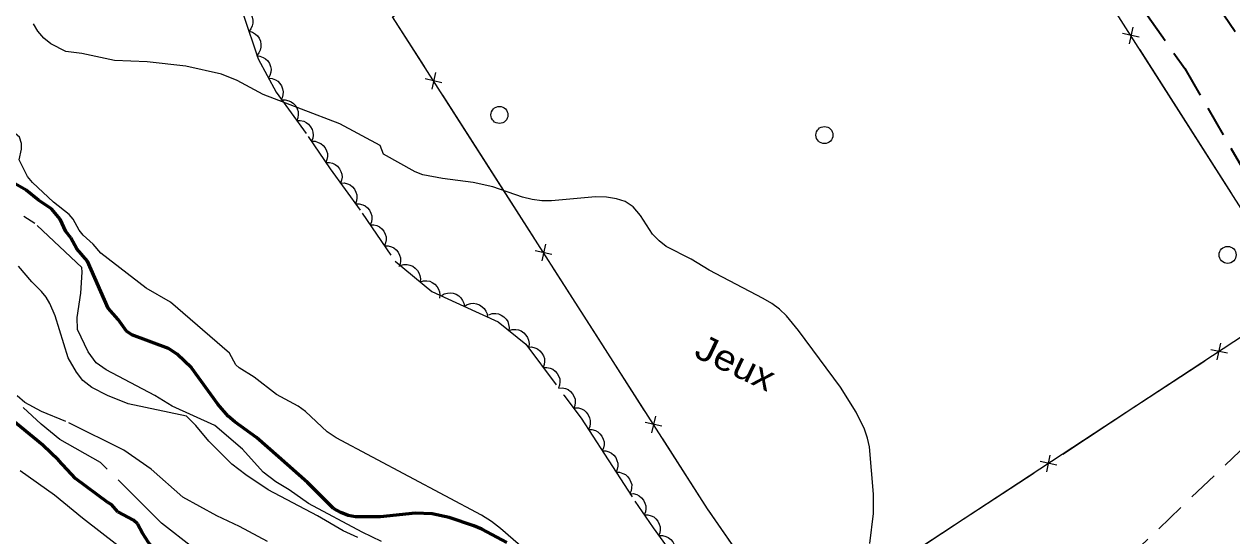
# Model space of a CAD drawing. Extents: x 355726 to 357533, y 5103782 to 5105258.
# Drawn here: x 356878 to 356949, y 5104158.8 to 5104188.9 of the extents above; entities that cross this region are included whole.
import ezdxf

# ---------------------------------------------------------------- set-up
doc = ezdxf.new("R2010")
doc.units = 0
doc.header["$LTSCALE"] = 0.6
for name, pattern in [('DOT_DASHED', [7.7, 5, -1.2, 0.3, -1.2]), ('LONG_DASH_SHORT_DASH', [9.9, 6, -1.2, 1.5, -1.2]), ('LONG_DASHED', [7.5, 6, -1.5]), ('MEDIUM_DASHED', [4.5, 3, -1.5])]:
    doc.linetypes.add(name, pattern=pattern)
for name, color, linetype, lineweight in [('1', 7, 'LONG_DASHED', 53), ('2', 7, 'LONG_DASHED', 13), ('21', 7, 'LONG_DASHED', 35), ('36', 7, 'Continuous', 13), ('37', 7, 'Continuous', 13), ('44', 7, 'Continuous', 25), ('52', 7, 'MEDIUM_DASHED', 13), ('56', 7, 'LONG_DASH_SHORT_DASH', 25)]:
    doc.layers.add(name, color=color, linetype=linetype, lineweight=lineweight)

msp = doc.modelspace()

# ---------------------------------------------------------------- linework, layer by layer
at = {"layer": '1'}
for points in [[(356906.41, 5104158.45), (356904.94, 5104159.22), (356904.47, 5104159.42), (356903.02, 5104159.92), (356902.02, 5104160.13), (356901.02, 5104160.17), (356898.95, 5104159.96), (356897.51, 5104159.95), (356897.07, 5104160.03), (356896.64, 5104160.2), (356896.21, 5104160.44), (356894.69, 5104161.97), (356892.98, 5104163.48), (356891.68, 5104164.62), (356890.42, 5104165.54), (356890.03, 5104165.88), (356889.41, 5104166.59), (356887.86, 5104168.73), (356887.02, 5104169.53), (356886.52, 5104169.86), (356884.36, 5104170.66), (356884.04, 5104170.88), (356883.55, 5104171.57), (356882.96, 5104172.24), (356881.74, 5104175), (356881.12, 5104175.72), (356880.76, 5104176.38), (356880.48, 5104176.75), (356880.15, 5104177.46), (356879.63, 5104178.08), (356878.86, 5104178.59), (356878.15, 5104179.18), (356877.5, 5104179.55)], [(356895.55, 5104151.28), (356895.28, 5104151.38), (356893.11, 5104152.53), (356892.26, 5104153.01), (356891.69, 5104153.88), (356891.24, 5104154.3), (356888.49, 5104155.86), (356888.09, 5104156.26), (356886.74, 5104157.04), (356886.18, 5104157.51), (356885.72, 5104157.96), (356885.34, 5104158.44), (356884.98, 5104158.99), (356884.69, 5104159.54), (356884.45, 5104159.76), (356883.54, 5104160.24), (356883.17, 5104160.69), (356882.94, 5104160.8), (356881.05, 5104162.21), (356880.05, 5104163.29), (356879.13, 5104164.18), (356877.04, 5104165.88)]]:
    msp.add_lwpolyline(points, dxfattribs=at)
at = {"layer": '2'}
for points in [[(356886.63, 5104172.59), (356885.2, 5104173.4), (356882.54, 5104175.46), (356882.08, 5104175.99), (356881.5, 5104176.53), (356881.26, 5104176.83), (356880.91, 5104177.47), (356880.67, 5104177.75), (356879.76, 5104178.46), (356878.52, 5104179.63), (356878.23, 5104179.98), (356877.73, 5104180.96), (356877.86, 5104181.59), (356877.87, 5104181.93), (356877.75, 5104182.3), (356877.5, 5104182.51), (356875.81, 5104183.41), (356874.33, 5104184.82), (356874, 5104185.05), (356871.82, 5104186.23), (356870.95, 5104186.94), (356869.98, 5104188.18), (356868.78, 5104189.88)], [(356899.04, 5104158.51), (356897.9, 5104159.05), (356894.75, 5104160.73), (356893.6, 5104161.54), (356892.83, 5104162.01), (356892.07, 5104162.59), (356890.86, 5104163.94), (356889.23, 5104165.33), (356886.73, 5104166.46), (356885.7, 5104167.09), (356882.85, 5104168.61), (356882.25, 5104169.01), (356881.78, 5104169.67), (356881.17, 5104170.98), (356881.15, 5104171.69), (356881.35, 5104173.12), (356881.44, 5104174.36), (356881.41, 5104174.62), (356878.65, 5104177.22), (356878.01, 5104177.63)], [(356897.65, 5104158.73), (356896.78, 5104159.13), (356895.27, 5104160.01), (356892.38, 5104161.55), (356891.06, 5104162.42), (356890.24, 5104163.05), (356888.89, 5104164.41), (356888.12, 5104165.33), (356887.57, 5104165.88), (356884.15, 5104166.61), (356882.93, 5104167.09), (356882.01, 5104167.57), (356881.48, 5104167.97), (356881.1, 5104168.46), (356880.61, 5104169.32), (356879.84, 5104171.78), (356879.53, 5104172.51), (356879.31, 5104172.88), (356879.04, 5104173.21), (356878.48, 5104173.79), (356877.7, 5104174.71)], [(356892.34, 5104158.51), (356890.68, 5104159.38), (356889.35, 5104160.01), (356887.36, 5104161.11), (356885.49, 5104162.76), (356883.88, 5104163.88), (356880.47, 5104165.57), (356879.04, 5104166.16), (356878.07, 5104166.68), (356877.61, 5104167.07)], [(356887.97, 5104158.13), (356886.1, 5104159.59), (356882.52, 5104163.15), (356880.12, 5104164.51), (356879.02, 5104165.4), (356877.97, 5104166.38)], [(356883.56, 5104158.24), (356881.45, 5104159.87), (356879.8, 5104161.22), (356877.79, 5104162.67)]]:
    msp.add_lwpolyline(points, dxfattribs=at)
at = {"layer": '2', "linetype": 'Continuous'}
for points in [[(356927.74, 5104158.38), (356927.97, 5104160.16), (356927.96, 5104161.28), (356927.72, 5104164.08), (356927.62, 5104164.59), (356927.44, 5104165.12), (356926.95, 5104166.12), (356926.02, 5104167.58), (356923.56, 5104170.91), (356922.85, 5104171.78), (356922.44, 5104172.18), (356921.99, 5104172.51), (356921.48, 5104172.8), (356918.3, 5104174.46), (356917.25, 5104175.11), (356915.77, 5104175.87), (356915.36, 5104176.2), (356914.98, 5104176.59), (356914.26, 5104177.68), (356913.84, 5104178.19), (356913.37, 5104178.51), (356912.86, 5104178.67), (356912.27, 5104178.76), (356911.61, 5104178.78), (356909.03, 5104178.55), (356908.46, 5104178.55), (356907.89, 5104178.62), (356907.32, 5104178.76), (356905.58, 5104179.38), (356904.42, 5104179.62), (356902.63, 5104179.86), (356901.47, 5104180.08), (356901.02, 5104180.26), (356899.16, 5104181.29), (356898.96, 5104181.8), (356896.58, 5104183.07), (356892.08, 5104184.8), (356890.54, 5104185.63), (356889.62, 5104186.01), (356887.53, 5104186.47), (356885.26, 5104186.73), (356883.33, 5104186.8), (356881.42, 5104187.21), (356880.47, 5104187.34), (356879.59, 5104187.78), (356879.18, 5104188.12), (356878.83, 5104188.53), (356878.57, 5104188.97)], [(356892.87, 5104167.16), (356891.54, 5104168.17), (356890.67, 5104168.72), (356890.48, 5104168.9), (356890.09, 5104169.59), (356886.63, 5104172.59)], [(356907.52, 5104157.97), (356906.04, 5104159.26), (356905.5, 5104159.68), (356904.92, 5104160.05), (356896.38, 5104164.61), (356895.84, 5104164.96), (356894.56, 5104166.16), (356894.14, 5104166.47), (356892.87, 5104167.16)]]:
    msp.add_lwpolyline(points, dxfattribs=at)
at = {"layer": '21', "linetype": 'MEDIUM_DASHED'}
for points in [[(356905.76, 5104254.12), (356906.15, 5104252.55), (356907.78, 5104248.86), (356910.15, 5104244.9), (356914.26, 5104238.82), (356924.16, 5104225.23), (356936.06, 5104207.84), (356949.64, 5104187.91), (356959.3, 5104171.05)], [(356900.4, 5104250.9), (356903.78, 5104247.13), (356905.8, 5104244.88), (356908.44, 5104241.51), (356911.95, 5104236.86), (356917.38, 5104229.13), (356923.33, 5104220.84), (356928.95, 5104212.38), (356935.3, 5104202.8), (356939.4, 5104196.07), (356946.27, 5104186.33), (356950.05, 5104179.8), (356953.09, 5104175.26), (356954.1, 5104173.28), (356954.81, 5104171.83), (356955.25, 5104170.74), (356955.99, 5104169.51)]]:
    msp.add_lwpolyline(points, dxfattribs=at)
at = {"layer": '36'}
for centre in [(356905.969, 5104183.6), (356925.079, 5104182.42), (356948.789, 5104175.37)]:
    msp.add_circle(centre, 0.5, dxfattribs=at)
at = {"layer": '37'}
for p, q in [((356943.59, 5104188.17), (356942.61, 5104188.39)), ((356943.21, 5104188.77), (356942.99, 5104187.79)), ((356946.33, 5104183.22), (356943.64, 5104187.44)), ((356902.21, 5104186.1), (356901.99, 5104185.12)), ((356902.59, 5104185.5), (356901.61, 5104185.72)), ((356905.33, 5104180.56), (356902.64, 5104184.77)), ((356949.01, 5104179), (356946.33, 5104183.22)), ((356908.03, 5104176.34), (356905.33, 5104180.56)), ((356909.05, 5104175.39), (356908.08, 5104175.61)), ((356908.67, 5104175.99), (356908.46, 5104175.01)), ((356911.8, 5104170.45), (356909.1, 5104174.66)), ((356914.49, 5104166.24), (356911.8, 5104170.45)), ((356948.77, 5104169.59), (356947.79, 5104169.79)), ((356948.18, 5104169.2), (356948.38, 5104170.18)), ((356943.27, 5104166.4), (356947.45, 5104169.14)), ((356939.09, 5104163.65), (356943.27, 5104166.4)), ((356915.52, 5104165.29), (356914.54, 5104165.5)), ((356915.14, 5104165.88), (356914.92, 5104164.9)), ((356938.15, 5104162.61), (356938.35, 5104163.59)), ((356938.74, 5104163), (356937.76, 5104163.21)), ((356933.24, 5104159.81), (356937.42, 5104162.55)), ((356921.12, 5104156.23), (356918.27, 5104160.34)), ((356929.06, 5104157.06), (356933.24, 5104159.81))]:
    msp.add_line(p, q, dxfattribs=at)
for points in [[(356942.64, 5104134), (356929.08, 5104147.58), (356923.21, 5104153.22), (356918.21, 5104160.42), (356899.69, 5104189.38), (356927.25, 5104206.66), (356907.28, 5104235.95), (356906.47, 5104235.43)], [(356923.21, 5104153.22), (356952.98, 5104172.78), (356930.01, 5104208.82), (356927.25, 5104206.66)], [(356901.56, 5104186.45), (356899.69, 5104189.38), (356900.98, 5104190.19)], [(356918.27, 5104160.34), (356918.21, 5104160.42), (356915.57, 5104164.55)]]:
    msp.add_lwpolyline(points, dxfattribs=at)
at = {"layer": '44'}
for points in [[(356890.77, 5104189.95), (356890.97, 5104189.9), (356891.14, 5104189.79), (356891.27, 5104189.68), (356891.37, 5104189.53), (356891.44, 5104189.36), (356891.47, 5104189.17), (356891.48, 5104189.01), (356891.43, 5104188.84), (356891.36, 5104188.67), (356891.25, 5104188.53)], [(356891.25, 5104188.53), (356891.45, 5104188.47), (356891.62, 5104188.36), (356891.75, 5104188.26), (356891.84, 5104188.11), (356891.92, 5104187.94), (356891.94, 5104187.75), (356891.95, 5104187.59), (356891.91, 5104187.42), (356891.83, 5104187.25), (356891.72, 5104187.11)], [(356891.69, 5104187.09), (356891.89, 5104187.07), (356892.08, 5104186.99), (356892.22, 5104186.91), (356892.35, 5104186.78), (356892.45, 5104186.63), (356892.51, 5104186.45), (356892.54, 5104186.29), (356892.53, 5104186.11), (356892.48, 5104185.93), (356892.4, 5104185.77)], [(356892.4, 5104185.77), (356892.61, 5104185.75), (356892.8, 5104185.67), (356892.94, 5104185.59), (356893.06, 5104185.46), (356893.16, 5104185.31), (356893.22, 5104185.13), (356893.26, 5104184.97), (356893.24, 5104184.79), (356893.2, 5104184.61), (356893.11, 5104184.45)], [(356893.17, 5104184.49), (356893.38, 5104184.5), (356893.58, 5104184.44), (356893.73, 5104184.38), (356893.87, 5104184.27), (356893.99, 5104184.13), (356894.07, 5104183.96), (356894.13, 5104183.8), (356894.13, 5104183.63), (356894.11, 5104183.44), (356894.05, 5104183.27)], [(356894.05, 5104183.27), (356894.26, 5104183.28), (356894.46, 5104183.23), (356894.61, 5104183.16), (356894.74, 5104183.05), (356894.86, 5104182.91), (356894.95, 5104182.74), (356895, 5104182.59), (356895.01, 5104182.41), (356894.99, 5104182.23), (356894.93, 5104182.06)], [(356894.92, 5104182.05), (356895.13, 5104182.05), (356895.32, 5104181.99), (356895.47, 5104181.93), (356895.61, 5104181.81), (356895.72, 5104181.67), (356895.8, 5104181.49), (356895.86, 5104181.34), (356895.86, 5104181.16), (356895.83, 5104180.98), (356895.77, 5104180.81)], [(356895.76, 5104180.81), (356895.97, 5104180.81), (356896.16, 5104180.76), (356896.31, 5104180.69), (356896.45, 5104180.58), (356896.57, 5104180.44), (356896.65, 5104180.27), (356896.71, 5104180.12), (356896.72, 5104179.94), (356896.69, 5104179.76), (356896.63, 5104179.59)], [(356896.63, 5104179.59), (356896.84, 5104179.6), (356897.04, 5104179.54), (356897.19, 5104179.48), (356897.33, 5104179.37), (356897.45, 5104179.23), (356897.53, 5104179.05), (356897.59, 5104178.9), (356897.59, 5104178.72), (356897.57, 5104178.54), (356897.51, 5104178.37)], [(356897.52, 5104178.38), (356897.73, 5104178.38), (356897.93, 5104178.32), (356898.08, 5104178.26), (356898.21, 5104178.14), (356898.33, 5104178), (356898.41, 5104177.82), (356898.46, 5104177.67), (356898.46, 5104177.49), (356898.44, 5104177.31), (356898.37, 5104177.14)], [(356898.37, 5104177.14), (356898.58, 5104177.14), (356898.77, 5104177.09), (356898.92, 5104177.02), (356899.06, 5104176.9), (356899.17, 5104176.76), (356899.25, 5104176.59), (356899.31, 5104176.43), (356899.31, 5104176.25), (356899.28, 5104176.07), (356899.22, 5104175.9)], [(356899.22, 5104175.9), (356899.42, 5104175.91), (356899.62, 5104175.85), (356899.77, 5104175.78), (356899.9, 5104175.66), (356900.02, 5104175.52), (356900.1, 5104175.35), (356900.15, 5104175.19), (356900.16, 5104175.02), (356900.13, 5104174.83), (356900.06, 5104174.67)], [(356900.14, 5104174.74), (356900.34, 5104174.8), (356900.55, 5104174.8), (356900.71, 5104174.77), (356900.87, 5104174.7), (356901.02, 5104174.59), (356901.15, 5104174.45), (356901.24, 5104174.31), (356901.29, 5104174.15), (356901.32, 5104173.96), (356901.3, 5104173.78)], [(356901.3, 5104173.78), (356901.5, 5104173.84), (356901.7, 5104173.84), (356901.87, 5104173.82), (356902.02, 5104173.74), (356902.18, 5104173.64), (356902.3, 5104173.49), (356902.39, 5104173.36), (356902.45, 5104173.19), (356902.47, 5104173.01), (356902.45, 5104172.83)], [(356902.54, 5104172.96), (356902.72, 5104173.07), (356902.91, 5104173.12), (356903.08, 5104173.14), (356903.25, 5104173.11), (356903.42, 5104173.05), (356903.58, 5104172.95), (356903.71, 5104172.84), (356903.8, 5104172.69), (356903.87, 5104172.52), (356903.91, 5104172.34)], [(356903.9, 5104172.34), (356904.08, 5104172.45), (356904.28, 5104172.5), (356904.45, 5104172.52), (356904.62, 5104172.49), (356904.79, 5104172.43), (356904.95, 5104172.32), (356905.07, 5104172.21), (356905.17, 5104172.06), (356905.24, 5104171.89), (356905.26, 5104171.71)], [(356905.35, 5104171.85), (356905.55, 5104171.91), (356905.75, 5104171.91), (356905.92, 5104171.89), (356906.08, 5104171.82), (356906.23, 5104171.72), (356906.36, 5104171.58), (356906.46, 5104171.44), (356906.51, 5104171.28), (356906.54, 5104171.09), (356906.52, 5104170.91)], [(356906.52, 5104170.91), (356906.72, 5104170.98), (356906.93, 5104170.98), (356907.09, 5104170.96), (356907.25, 5104170.89), (356907.4, 5104170.78), (356907.53, 5104170.64), (356907.63, 5104170.51), (356907.68, 5104170.34), (356907.71, 5104170.16), (356907.7, 5104169.98)], [(356907.65, 5104169.94), (356907.86, 5104169.95), (356908.06, 5104169.9), (356908.21, 5104169.84), (356908.35, 5104169.73), (356908.47, 5104169.59), (356908.56, 5104169.42), (356908.62, 5104169.27), (356908.63, 5104169.09), (356908.61, 5104168.91), (356908.55, 5104168.74)], [(356908.55, 5104168.74), (356908.76, 5104168.75), (356908.96, 5104168.7), (356909.11, 5104168.64), (356909.25, 5104168.53), (356909.37, 5104168.39), (356909.46, 5104168.22), (356909.52, 5104168.07), (356909.53, 5104167.89), (356909.51, 5104167.71), (356909.45, 5104167.54)], [(356909.45, 5104167.53), (356909.66, 5104167.54), (356909.85, 5104167.5), (356910.01, 5104167.44), (356910.15, 5104167.33), (356910.27, 5104167.19), (356910.36, 5104167.02), (356910.42, 5104166.87), (356910.43, 5104166.69), (356910.41, 5104166.51), (356910.35, 5104166.34)], [(356910.4, 5104166.37), (356910.61, 5104166.36), (356910.8, 5104166.3), (356910.95, 5104166.23), (356911.08, 5104166.11), (356911.19, 5104165.96), (356911.26, 5104165.78), (356911.31, 5104165.63), (356911.31, 5104165.45), (356911.28, 5104165.27), (356911.2, 5104165.1)], [(356911.2, 5104165.1), (356911.41, 5104165.1), (356911.61, 5104165.03), (356911.75, 5104164.96), (356911.88, 5104164.84), (356912, 5104164.7), (356912.07, 5104164.52), (356912.12, 5104164.36), (356912.12, 5104164.19), (356912.08, 5104164.01), (356912.01, 5104163.84)], [(356912.01, 5104163.84), (356912.22, 5104163.84), (356912.41, 5104163.77), (356912.56, 5104163.7), (356912.69, 5104163.58), (356912.81, 5104163.44), (356912.88, 5104163.26), (356912.93, 5104163.11), (356912.93, 5104162.93), (356912.9, 5104162.75), (356912.83, 5104162.58)], [(356912.83, 5104162.58), (356913.04, 5104162.58), (356913.23, 5104162.51), (356913.38, 5104162.44), (356913.51, 5104162.32), (356913.62, 5104162.18), (356913.7, 5104162), (356913.75, 5104161.85), (356913.74, 5104161.67), (356913.71, 5104161.49), (356913.64, 5104161.32)], [(356913.63, 5104161.31), (356913.84, 5104161.32), (356914.04, 5104161.26), (356914.19, 5104161.19), (356914.32, 5104161.08), (356914.44, 5104160.93), (356914.52, 5104160.76), (356914.57, 5104160.61), (356914.57, 5104160.43), (356914.55, 5104160.25), (356914.48, 5104160.08)], [(356914.48, 5104160.08), (356914.69, 5104160.08), (356914.89, 5104160.02), (356915.04, 5104159.96), (356915.17, 5104159.84), (356915.29, 5104159.7), (356915.37, 5104159.52), (356915.42, 5104159.37), (356915.42, 5104159.19), (356915.4, 5104159.01), (356915.33, 5104158.84)], [(356915.34, 5104158.85), (356915.55, 5104158.86), (356915.75, 5104158.8), (356915.9, 5104158.74), (356916.04, 5104158.63), (356916.16, 5104158.49), (356916.24, 5104158.32), (356916.3, 5104158.16), (356916.3, 5104157.99), (356916.28, 5104157.8), (356916.22, 5104157.63)]]:
    msp.add_lwpolyline(points, dxfattribs=at)
at = {"layer": '44', "linetype": 'DOT_DASHED'}
msp.add_lwpolyline([(356890.91, 5104189.54), (356891.79, 5104186.9), (356892.85, 5104184.94), (356894.73, 5104182.33), (356896.02, 5104180.44), (356897.9, 5104177.83), (356899.84, 5104174.99), (356901.99, 5104173.21), (356903.87, 5104172.36), (356905.89, 5104171.42), (356907.52, 5104170.12), (356909.76, 5104167.12), (356910.78, 5104165.77), (356912.14, 5104163.64), (356913.93, 5104160.88), (356915.01, 5104159.31), (356916.67, 5104157.01), (356918.78, 5104154.47)], dxfattribs=at)
at = {"layer": '52'}
msp.add_line((356955.79, 5104169.84), (356930.77, 5104145.88), dxfattribs=at)

# ---------------------------------------------------------------- texts
at = {"layer": '56', "width": 1.15}
msp.add_text('Jeux', height=1.5, rotation=334.42, dxfattribs=at).set_placement((356917.34, 5104169.4))

doc.saveas('drawing.dxf')
